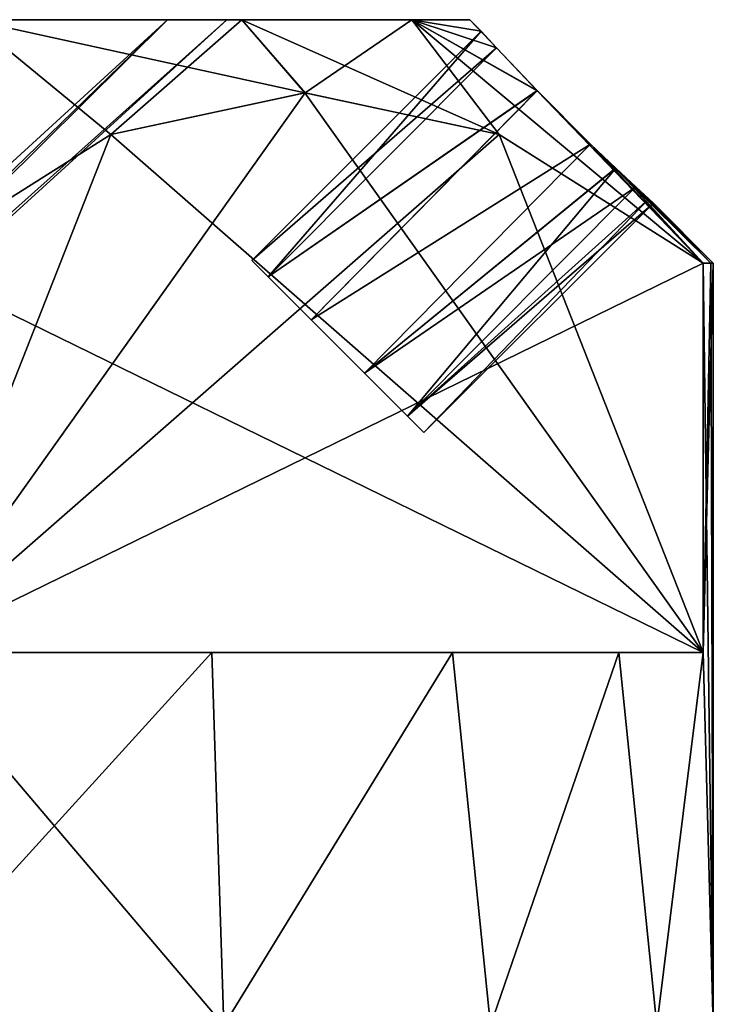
# Model space of a CAD drawing. Extents: x -265 to 265, y 0 to 1307.
# Tile 304 of 356: x -242.28 to -238, y 1300.13 to 1306.2. Entities that reach past the tile are written whole.
import ezdxf

# ---------------------------------------------------------------- set-up
doc = ezdxf.new("R2010")
doc.units = 0
doc.header["$LTSCALE"] = 81.481481
for name, color, linetype in [('155', 7, 'CONTINUOUS'), ('156', 7, 'CONTINUOUS'), ('157', 7, 'CONTINUOUS'), ('164', 7, 'CONTINUOUS'), ('165', 7, 'CONTINUOUS'), ('176', 7, 'CONTINUOUS'), ('178', 7, 'CONTINUOUS'), ('179', 7, 'CONTINUOUS'), ('183', 7, 'CONTINUOUS'), ('184', 7, 'CONTINUOUS'), ('185', 7, 'CONTINUOUS'), ('186', 7, 'CONTINUOUS'), ('187', 7, 'CONTINUOUS')]:
    doc.layers.add(name, color=color, linetype=linetype)

msp = doc.modelspace()

# ---------------------------------------------------------------- linework, layer by layer
at = {"layer": '155', "color": 7, "linetype": 'CONTINUOUS'}
for points in [[(-238.0626, 1302.3, 1.2238), (-238, 1300), (-238.0626, 1304.7, 1.2238), (-238.0626, 1302.3, 1.2238)], [(-238.0626, 1304.7, 1.2238), (-238, 1300), (-238.0157, 1304.7, 0.6127), (-238.0626, 1304.7, 1.2238)], [(-238, 1300), (-238, 1304.7), (-238.0157, 1304.7, 0.6127), (-238, 1300)], [(-243.1834, 1300, 9.8759), (-241.0179, 1300, 7.9574), (-242.9715, 1302.3, 9.7262), (-243.1834, 1300, 9.8759)], [(-242.9715, 1302.3, 9.7262), (-241.0179, 1300, 7.9574), (-241.0917, 1302.3, 8.04), (-242.9715, 1302.3, 9.7262)], [(-241.0917, 1302.3, 8.04), (-241.0179, 1300, 7.9574), (-239.6072, 1302.3, 5.999), (-241.0917, 1302.3, 8.04)], [(-241.0179, 1300, 7.9574), (-239.3744, 1300, 5.5765), (-239.6072, 1302.3, 5.999), (-241.0179, 1300, 7.9574)], [(-239.6072, 1302.3, 5.999), (-239.3744, 1300, 5.5765), (-238.5824, 1302.3, 3.693), (-239.6072, 1302.3, 5.999)], [(-239.3744, 1300, 5.5765), (-238.3486, 1300, 2.8715), (-238.5824, 1302.3, 3.693), (-239.3744, 1300, 5.5765)], [(-238.5824, 1302.3, 3.693), (-238.3486, 1300, 2.8715), (-238.0626, 1302.3, 1.2238), (-238.5824, 1302.3, 3.693)], [(-238.3486, 1300, 2.8715), (-238, 1300), (-238.0626, 1302.3, 1.2238), (-238.3486, 1300, 2.8715)]]:
    msp.add_3dface(points, dxfattribs=at)
at = {"layer": '156', "color": 7, "linetype": 'CONTINUOUS'}
for points in [[(-242.4288, 1306.2, 4.8658), (-244.1065, 1306.2, 6.8019), (-240.907, 1306.2, 5.2503), (-242.4288, 1306.2, 4.8658)], [(-240.907, 1306.2, 5.2503), (-244.1065, 1306.2, 6.8019), (-242.5755, 1306.2, 7.4245), (-240.907, 1306.2, 5.2503)], [(-244.1065, 1306.2, -6.8019), (-242.4288, 1306.2, -4.8658), (-240.907, 1306.2, -5.2503), (-244.1065, 1306.2, -6.8019)], [(-242.5755, 1306.2, -7.4245), (-244.1065, 1306.2, -6.8019), (-240.907, 1306.2, -5.2503), (-242.5755, 1306.2, -7.4245)], [(-241.3645, 1306.2, 2.5353), (-242.4288, 1306.2, 4.8658), (-239.8579, 1306.2, 2.718), (-241.3645, 1306.2, 2.5353)], [(-239.8579, 1306.2, 2.718), (-242.4288, 1306.2, 4.8658), (-240.907, 1306.2, 5.2503), (-239.8579, 1306.2, 2.718)], [(-242.4288, 1306.2, -4.8658), (-241.3645, 1306.2, -2.5353), (-239.8579, 1306.2, -2.718), (-242.4288, 1306.2, -4.8658)], [(-240.907, 1306.2, -5.2503), (-242.4288, 1306.2, -4.8658), (-239.8579, 1306.2, -2.718), (-240.907, 1306.2, -5.2503)], [(-241, 1306.2), (-241.3645, 1306.2, 2.5353), (-239.5, 1306.2), (-241, 1306.2)], [(-241.3645, 1306.2, -2.5353), (-241, 1306.2), (-239.8579, 1306.2, -2.718), (-241.3645, 1306.2, -2.5353)], [(-239.5, 1306.2), (-241.3645, 1306.2, 2.5353), (-239.8579, 1306.2, 2.718), (-239.5, 1306.2)], [(-241, 1306.2), (-239.5, 1306.2), (-239.8579, 1306.2, -2.718), (-241, 1306.2)]]:
    msp.add_3dface(points, dxfattribs=at)
at = {"layer": '157', "color": 7, "linetype": 'CONTINUOUS'}
for points in [[(-242.4288, 1306.2, 4.8658), (-241.3645, 1306.2, 2.5353), (-245.8426, 1302.1, 1.7221), (-242.4288, 1306.2, 4.8658)], [(-245.8426, 1302.1, 1.7221), (-241.3645, 1306.2, 2.5353), (-245.5864, 1302.1, 0.8776), (-245.8426, 1302.1, 1.7221)], [(-241.3645, 1306.2, 2.5353), (-241, 1306.2), (-245.5864, 1302.1, 0.8776), (-241.3645, 1306.2, 2.5353)], [(-245.5864, 1302.1, 0.8776), (-241, 1306.2), (-245.5, 1302.1), (-245.5864, 1302.1, 0.8776)]]:
    msp.add_3dface(points, dxfattribs=at)
at = {"layer": '164', "color": 7, "linetype": 'CONTINUOUS'}
for points in [[(-238, 1304.7), (-238, 1300), (-238.0626, 1302.3, -1.2238), (-238, 1304.7)], [(-238.0157, 1304.7, -0.6127), (-238, 1304.7), (-238.0626, 1302.3, -1.2238), (-238.0157, 1304.7, -0.6127)], [(-238.0626, 1304.7, -1.2238), (-238.0157, 1304.7, -0.6127), (-238.0626, 1302.3, -1.2238), (-238.0626, 1304.7, -1.2238)], [(-241.0179, 1300, -7.9574), (-243.1834, 1300, -9.8759), (-241.0917, 1302.3, -8.04), (-241.0179, 1300, -7.9574)], [(-241.0917, 1302.3, -8.04), (-243.1834, 1300, -9.8759), (-242.9715, 1302.3, -9.7262), (-241.0917, 1302.3, -8.04)], [(-239.6072, 1302.3, -5.999), (-241.0179, 1300, -7.9574), (-241.0917, 1302.3, -8.04), (-239.6072, 1302.3, -5.999)], [(-239.3744, 1300, -5.5765), (-241.0179, 1300, -7.9574), (-239.6072, 1302.3, -5.999), (-239.3744, 1300, -5.5765)], [(-238.5824, 1302.3, -3.693), (-239.3744, 1300, -5.5765), (-239.6072, 1302.3, -5.999), (-238.5824, 1302.3, -3.693)], [(-238.3486, 1300, -2.8715), (-239.3744, 1300, -5.5765), (-238.5824, 1302.3, -3.693), (-238.3486, 1300, -2.8715)], [(-238.0626, 1302.3, -1.2238), (-238.3486, 1300, -2.8715), (-238.5824, 1302.3, -3.693), (-238.0626, 1302.3, -1.2238)], [(-238, 1300), (-238.3486, 1300, -2.8715), (-238.0626, 1302.3, -1.2238), (-238, 1300)]]:
    msp.add_3dface(points, dxfattribs=at)
at = {"layer": '165', "color": 7, "linetype": 'CONTINUOUS'}
for points in [[(-245.8426, 1302.1, -1.7221), (-245.5864, 1302.1, -0.8776), (-241.3645, 1306.2, -2.5353), (-245.8426, 1302.1, -1.7221)], [(-242.4288, 1306.2, -4.8658), (-245.8426, 1302.1, -1.7221), (-241.3645, 1306.2, -2.5353), (-242.4288, 1306.2, -4.8658)], [(-245.5864, 1302.1, -0.8776), (-245.5, 1302.1), (-241.3645, 1306.2, -2.5353), (-245.5864, 1302.1, -0.8776)], [(-245.5, 1302.1), (-241, 1306.2), (-241.3645, 1306.2, -2.5353), (-245.5, 1302.1)]]:
    msp.add_3dface(points, dxfattribs=at)
at = {"layer": '176', "color": 7, "linetype": 'CONTINUOUS'}
for points in [[(-242.9715, 1302.3, 9.7262), (-241.0917, 1302.3, 8.04), (-239.6072, 1302.3, 5.999), (-242.9715, 1302.3, 9.7262)], [(-242.9715, 1302.3, 9.7262), (-239.6072, 1302.3, 5.999), (-238.5824, 1302.3, 3.693), (-242.9715, 1302.3, 9.7262)], [(-242.9715, 1302.3, 9.7262), (-238.5824, 1302.3, 3.693), (-238.0626, 1302.3, 1.2238), (-242.9715, 1302.3, 9.7262)], [(-238.0626, 1302.3, -1.2238), (-241.0917, 1302.3, -8.04), (-242.9715, 1302.3, -9.7262), (-238.0626, 1302.3, -1.2238)], [(-238.0626, 1302.3, -1.2238), (-239.6072, 1302.3, -5.999), (-241.0917, 1302.3, -8.04), (-238.0626, 1302.3, -1.2238)], [(-238.0626, 1302.3, -1.2238), (-238.5824, 1302.3, -3.693), (-239.6072, 1302.3, -5.999), (-238.0626, 1302.3, -1.2238)]]:
    msp.add_3dface(points, dxfattribs=at)
at = {"layer": '178', "color": 7, "linetype": 'CONTINUOUS'}
for points in [[(-239.3201, 1305.4914, -3.4019), (-242.9715, 1302.3, -9.7262), (-240.5168, 1305.75, -5.4746), (-239.3201, 1305.4914, -3.4019)], [(-240.5168, 1305.75, -5.4746), (-242.9715, 1302.3, -9.7262), (-241.7136, 1305.4915, -7.5476), (-240.5168, 1305.75, -5.4746)], [(-242.9715, 1302.3, -9.7262), (-242.9715, 1304.7, -9.7262), (-241.7136, 1305.4915, -7.5476), (-242.9715, 1302.3, -9.7262)], [(-238.0626, 1304.7, -1.2238), (-242.9715, 1302.3, -9.7262), (-239.3201, 1305.4914, -3.4019), (-238.0626, 1304.7, -1.2238)], [(-238.0626, 1304.7, -1.2238), (-238.0626, 1302.3, -1.2238), (-242.9715, 1302.3, -9.7262), (-238.0626, 1304.7, -1.2238)]]:
    msp.add_3dface(points, dxfattribs=at)
at = {"layer": '179', "color": 7, "linetype": 'CONTINUOUS'}
for points in [[(-241.7139, 1305.4914, 7.5481), (-238.0626, 1302.3, 1.2238), (-240.5173, 1305.75, 5.4754), (-241.7139, 1305.4914, 7.5481)], [(-240.5173, 1305.75, 5.4754), (-238.0626, 1302.3, 1.2238), (-239.3204, 1305.4915, 3.4024), (-240.5173, 1305.75, 5.4754)], [(-242.9715, 1304.7, 9.7262), (-238.0626, 1302.3, 1.2238), (-241.7139, 1305.4914, 7.5481), (-242.9715, 1304.7, 9.7262)], [(-238.0626, 1302.3, 1.2238), (-238.0626, 1304.7, 1.2238), (-239.3204, 1305.4915, 3.4024), (-238.0626, 1302.3, 1.2238)], [(-242.9715, 1304.7, 9.7262), (-242.9715, 1302.3, 9.7262), (-238.0626, 1302.3, 1.2238), (-242.9715, 1304.7, 9.7262)]]:
    msp.add_3dface(points, dxfattribs=at)
at = {"layer": '183', "color": 7, "linetype": 'CONTINUOUS'}
for points in [[(-242.5755, 1306.2, 7.4245), (-242.9715, 1304.7, 9.7262), (-241.7139, 1305.4914, 7.5481), (-242.5755, 1306.2, 7.4245)], [(-240.907, 1306.2, 5.2503), (-242.5755, 1306.2, 7.4245), (-240.5173, 1305.75, 5.4754), (-240.907, 1306.2, 5.2503)], [(-242.5755, 1306.2, 7.4245), (-241.7139, 1305.4914, 7.5481), (-240.5173, 1305.75, 5.4754), (-242.5755, 1306.2, 7.4245)], [(-239.8579, 1306.2, 2.718), (-240.907, 1306.2, 5.2503), (-239.3204, 1305.4915, 3.4024), (-239.8579, 1306.2, 2.718)], [(-240.907, 1306.2, 5.2503), (-240.5173, 1305.75, 5.4754), (-239.3204, 1305.4915, 3.4024), (-240.907, 1306.2, 5.2503)], [(-238.0626, 1304.7, 1.2238), (-239.8579, 1306.2, 2.718), (-239.3204, 1305.4915, 3.4024), (-238.0626, 1304.7, 1.2238)], [(-239.8579, 1306.2, 2.718), (-238.0626, 1304.7, 1.2238), (-239.0858, 1305.7628, 0.7084), (-239.8579, 1306.2, 2.718)], [(-239.5, 1306.2), (-239.8579, 1306.2, 2.718), (-239.4303, 1306.1303), (-239.5, 1306.2)], [(-239.4303, 1306.1303), (-239.8579, 1306.2, 2.718), (-239.3356, 1306.0267, 0.4368), (-239.4303, 1306.1303)], [(-239.3356, 1306.0267, 0.4368), (-239.8579, 1306.2, 2.718), (-239.0858, 1305.7628, 0.7084), (-239.3356, 1306.0267, 0.4368)], [(-239.0858, 1305.7628, 0.7084), (-238.0626, 1304.7, 1.2238), (-238.7566, 1305.4338, 0.7173), (-239.0858, 1305.7628, 0.7084)], [(-238.0626, 1304.7, 1.2238), (-238.0157, 1304.7, 0.6127), (-238.7566, 1305.4338, 0.7173), (-238.0626, 1304.7, 1.2238)], [(-238.7566, 1305.4338, 0.7173), (-238.0157, 1304.7, 0.6127), (-238.602, 1305.2856, 0.6123), (-238.7566, 1305.4338, 0.7173)], [(-238.602, 1305.2856, 0.6123), (-238.0157, 1304.7, 0.6127), (-238.4779, 1305.1693, 0.4459), (-238.602, 1305.2856, 0.6123)], [(-238.0157, 1304.7, 0.6127), (-238, 1304.7), (-238.4779, 1305.1693, 0.4459), (-238.0157, 1304.7, 0.6127)], [(-238.4779, 1305.1693, 0.4459), (-238, 1304.7), (-238.3975, 1305.0952, 0.2349), (-238.4779, 1305.1693, 0.4459)], [(-238.3975, 1305.0952, 0.2349), (-238, 1304.7), (-238.3697, 1305.0697), (-238.3975, 1305.0952, 0.2349)]]:
    msp.add_3dface(points, dxfattribs=at)
at = {"layer": '184', "color": 7, "linetype": 'CONTINUOUS'}
for points in [[(-242.9715, 1304.7, -9.7262), (-242.5755, 1306.2, -7.4245), (-241.7136, 1305.4915, -7.5476), (-242.9715, 1304.7, -9.7262)], [(-242.5755, 1306.2, -7.4245), (-240.907, 1306.2, -5.2503), (-241.7136, 1305.4915, -7.5476), (-242.5755, 1306.2, -7.4245)], [(-240.907, 1306.2, -5.2503), (-240.5168, 1305.75, -5.4746), (-241.7136, 1305.4915, -7.5476), (-240.907, 1306.2, -5.2503)], [(-240.907, 1306.2, -5.2503), (-239.8579, 1306.2, -2.718), (-240.5168, 1305.75, -5.4746), (-240.907, 1306.2, -5.2503)], [(-239.8579, 1306.2, -2.718), (-239.3201, 1305.4914, -3.4019), (-240.5168, 1305.75, -5.4746), (-239.8579, 1306.2, -2.718)], [(-239.8579, 1306.2, -2.718), (-238.0626, 1304.7, -1.2238), (-239.3201, 1305.4914, -3.4019), (-239.8579, 1306.2, -2.718)], [(-238.0626, 1304.7, -1.2238), (-239.8579, 1306.2, -2.718), (-239.0852, 1305.7622, -0.7086), (-238.0626, 1304.7, -1.2238)], [(-239.8579, 1306.2, -2.718), (-239.5, 1306.2), (-239.3357, 1306.0267, -0.4366), (-239.8579, 1306.2, -2.718)], [(-239.0852, 1305.7622, -0.7086), (-239.8579, 1306.2, -2.718), (-239.3357, 1306.0267, -0.4366), (-239.0852, 1305.7622, -0.7086)], [(-239.5, 1306.2), (-239.4303, 1306.1303), (-239.3357, 1306.0267, -0.4366), (-239.5, 1306.2)], [(-238.7565, 1305.4336, -0.7173), (-238.0626, 1304.7, -1.2238), (-239.0852, 1305.7622, -0.7086), (-238.7565, 1305.4336, -0.7173)], [(-238.6017, 1305.2853, -0.6121), (-238.0626, 1304.7, -1.2238), (-238.7565, 1305.4336, -0.7173), (-238.6017, 1305.2853, -0.6121)], [(-238.0157, 1304.7, -0.6127), (-238.0626, 1304.7, -1.2238), (-238.6017, 1305.2853, -0.6121), (-238.0157, 1304.7, -0.6127)], [(-238.4776, 1305.169, -0.4454), (-238.0157, 1304.7, -0.6127), (-238.6017, 1305.2853, -0.6121), (-238.4776, 1305.169, -0.4454)], [(-238.3974, 1305.0951, -0.2345), (-238.0157, 1304.7, -0.6127), (-238.4776, 1305.169, -0.4454), (-238.3974, 1305.0951, -0.2345)], [(-238.3697, 1305.0697), (-238.0157, 1304.7, -0.6127), (-238.3974, 1305.0951, -0.2345), (-238.3697, 1305.0697)], [(-238, 1304.7), (-238.0157, 1304.7, -0.6127), (-238.3697, 1305.0697), (-238, 1304.7)]]:
    msp.add_3dface(points, dxfattribs=at)
at = {"layer": '185', "color": 7, "linetype": 'CONTINUOUS'}
for points in [[(-240.7433, 1304.6149, 0.4406), (-239.7839, 1303.6555), (-240.8445, 1304.7161), (-240.7433, 1304.6149, 0.4406)], [(-240.8445, 1304.7161), (-239.7839, 1303.6555), (-239.8851, 1303.7567, -0.4406), (-240.8445, 1304.7161)], [(-240.7433, 1304.6149, -0.4406), (-240.8445, 1304.7161), (-239.8851, 1303.7567, -0.4406), (-240.7433, 1304.6149, -0.4406)], [(-239.8851, 1303.7567, 0.4406), (-239.7839, 1303.6555), (-240.7433, 1304.6149, 0.4406), (-239.8851, 1303.7567, 0.4406)], [(-240.4782, 1304.3497, 0.7131), (-239.8851, 1303.7567, 0.4406), (-240.7433, 1304.6149, 0.4406), (-240.4782, 1304.3497, 0.7131)], [(-240.4782, 1304.3497, -0.7131), (-240.7433, 1304.6149, -0.4406), (-240.1503, 1304.0218, -0.7131), (-240.4782, 1304.3497, -0.7131)], [(-240.1503, 1304.0218, -0.7131), (-240.7433, 1304.6149, -0.4406), (-239.8851, 1303.7567, -0.4406), (-240.1503, 1304.0218, -0.7131)], [(-240.1503, 1304.0218, 0.7131), (-239.8851, 1303.7567, 0.4406), (-240.4782, 1304.3497, 0.7131), (-240.1503, 1304.0218, 0.7131)]]:
    msp.add_3dface(points, dxfattribs=at)
at = {"layer": '186', "color": 7, "linetype": 'CONTINUOUS'}
for points in [[(-239.4303, 1306.1303), (-239.3356, 1306.0267, 0.4368), (-240.8445, 1304.7161), (-239.4303, 1306.1303)], [(-239.3356, 1306.0267, 0.4368), (-240.7433, 1304.6149, 0.4406), (-240.8445, 1304.7161), (-239.3356, 1306.0267, 0.4368)], [(-239.3356, 1306.0267, 0.4368), (-239.0858, 1305.7628, 0.7084), (-240.7433, 1304.6149, 0.4406), (-239.3356, 1306.0267, 0.4368)], [(-239.0858, 1305.7628, 0.7084), (-240.4782, 1304.3497, 0.7131), (-240.7433, 1304.6149, 0.4406), (-239.0858, 1305.7628, 0.7084)], [(-239.0858, 1305.7628, 0.7084), (-238.7566, 1305.4338, 0.7173), (-240.4782, 1304.3497, 0.7131), (-239.0858, 1305.7628, 0.7084)], [(-238.7566, 1305.4338, 0.7173), (-240.1503, 1304.0218, 0.7131), (-240.4782, 1304.3497, 0.7131), (-238.7566, 1305.4338, 0.7173)], [(-238.7566, 1305.4338, 0.7173), (-238.602, 1305.2856, 0.6123), (-240.1503, 1304.0218, 0.7131), (-238.7566, 1305.4338, 0.7173)], [(-238.602, 1305.2856, 0.6123), (-238.4779, 1305.1693, 0.4459), (-240.1503, 1304.0218, 0.7131), (-238.602, 1305.2856, 0.6123)], [(-238.4779, 1305.1693, 0.4459), (-239.8851, 1303.7567, 0.4406), (-240.1503, 1304.0218, 0.7131), (-238.4779, 1305.1693, 0.4459)], [(-238.4779, 1305.1693, 0.4459), (-238.3975, 1305.0952, 0.2349), (-239.8851, 1303.7567, 0.4406), (-238.4779, 1305.1693, 0.4459)], [(-238.3975, 1305.0952, 0.2349), (-238.3697, 1305.0697), (-239.8851, 1303.7567, 0.4406), (-238.3975, 1305.0952, 0.2349)], [(-238.3697, 1305.0697), (-239.7839, 1303.6555), (-239.8851, 1303.7567, 0.4406), (-238.3697, 1305.0697)]]:
    msp.add_3dface(points, dxfattribs=at)
at = {"layer": '187', "color": 7, "linetype": 'CONTINUOUS'}
for points in [[(-239.4303, 1306.1303), (-240.8445, 1304.7161), (-240.7433, 1304.6149, -0.4406), (-239.4303, 1306.1303)], [(-239.3357, 1306.0267, -0.4366), (-239.4303, 1306.1303), (-240.7433, 1304.6149, -0.4406), (-239.3357, 1306.0267, -0.4366)], [(-239.0852, 1305.7622, -0.7086), (-239.3357, 1306.0267, -0.4366), (-240.7433, 1304.6149, -0.4406), (-239.0852, 1305.7622, -0.7086)], [(-239.0852, 1305.7622, -0.7086), (-240.7433, 1304.6149, -0.4406), (-240.4782, 1304.3497, -0.7131), (-239.0852, 1305.7622, -0.7086)], [(-238.7565, 1305.4336, -0.7173), (-239.0852, 1305.7622, -0.7086), (-240.4782, 1304.3497, -0.7131), (-238.7565, 1305.4336, -0.7173)], [(-238.7565, 1305.4336, -0.7173), (-240.4782, 1304.3497, -0.7131), (-240.1503, 1304.0218, -0.7131), (-238.7565, 1305.4336, -0.7173)], [(-238.6017, 1305.2853, -0.6121), (-238.7565, 1305.4336, -0.7173), (-240.1503, 1304.0218, -0.7131), (-238.6017, 1305.2853, -0.6121)], [(-238.6017, 1305.2853, -0.6121), (-240.1503, 1304.0218, -0.7131), (-239.8851, 1303.7567, -0.4406), (-238.6017, 1305.2853, -0.6121)], [(-238.4776, 1305.169, -0.4454), (-238.6017, 1305.2853, -0.6121), (-239.8851, 1303.7567, -0.4406), (-238.4776, 1305.169, -0.4454)], [(-238.3974, 1305.0951, -0.2345), (-238.4776, 1305.169, -0.4454), (-239.8851, 1303.7567, -0.4406), (-238.3974, 1305.0951, -0.2345)], [(-239.7839, 1303.6555), (-238.3974, 1305.0951, -0.2345), (-239.8851, 1303.7567, -0.4406), (-239.7839, 1303.6555)], [(-238.3697, 1305.0697), (-238.3974, 1305.0951, -0.2345), (-239.7839, 1303.6555), (-238.3697, 1305.0697)]]:
    msp.add_3dface(points, dxfattribs=at)

doc.saveas('drawing.dxf')
